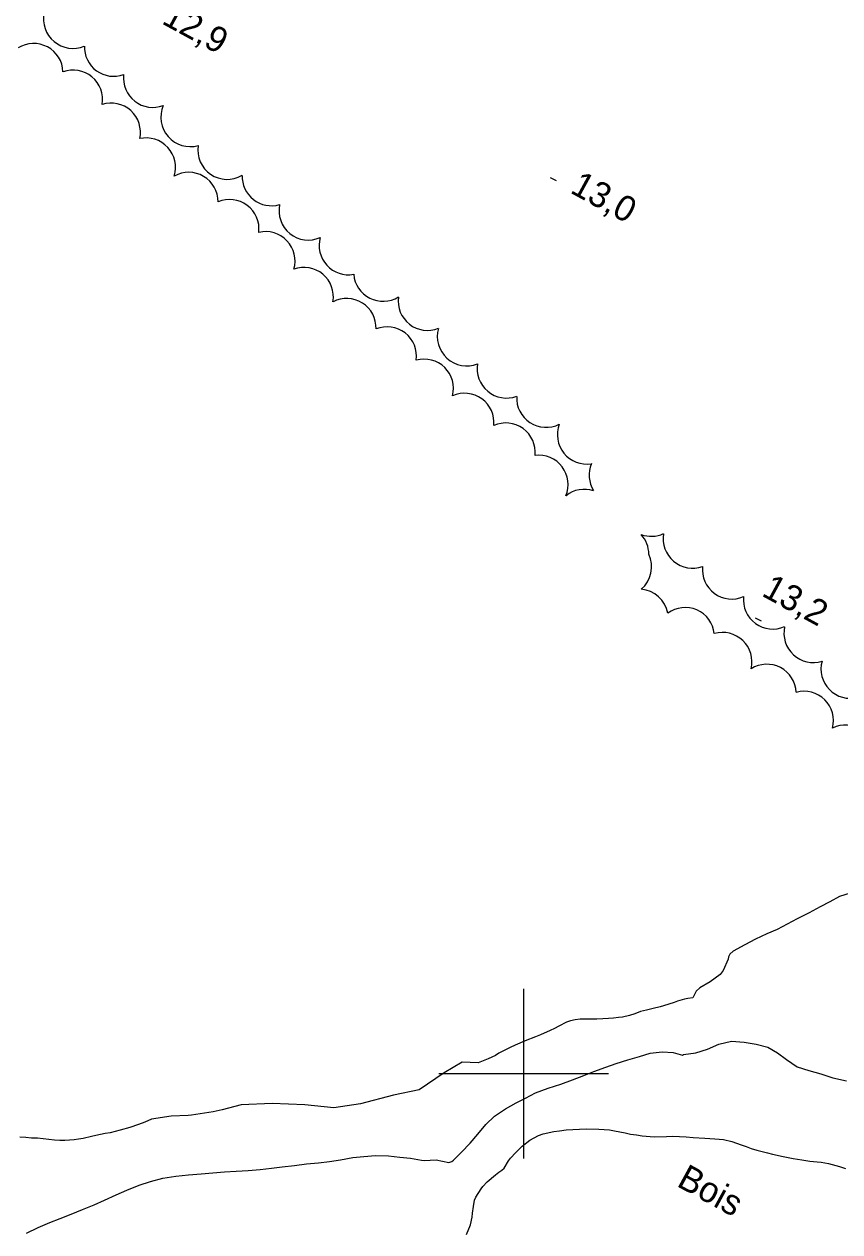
# Model space of a CAD drawing. Extents: x 219136 to 222520, y 5421589 to 5424530.
# Drawn here: x 220141.1 to 220237.3, y 5423381.3 to 5423523.8 of the extents above; entities that cross this region are included whole.
import ezdxf

# ---------------------------------------------------------------- set-up
doc = ezdxf.new("R2010")
doc.units = 0
for name, color, linetype in [('Level 2', 7, 'Continuous'), ('Level 3', 7, 'Continuous'), ('Level 4', 7, 'Continuous'), ('Level 44', 7, 'Continuous'), ('Level 61', 7, 'Continuous')]:
    doc.layers.add(name, color=color, linetype=linetype)

msp = doc.modelspace()

# ---------------------------------------------------------------- linework, layer by layer
at = {"layer": 'Level 2'}
for points in [[(220238.49, 5423421.26), (220237.23, 5423420.87), (220236.09, 5423420.27), (220234.97, 5423419.68), (220233.65, 5423418.97), (220232.26, 5423418.23), (220231.08, 5423417.6), (220229.89, 5423416.98), (220228.68, 5423416.46), (220227.35, 5423415.86), (220226.08, 5423415.18), (220224.72, 5423414.42), (220224.31, 5423414.07), (220224.17, 5423413.76), (220224.1, 5423413.5), (220223.52, 5423412.15), (220223.16, 5423411.68), (220221.99, 5423410.81), (220220.77, 5423410.11), (220220.35, 5423409.71), (220220.23, 5423409.48), (220219.95, 5423408.94)], [(220219.95, 5423408.94), (220219.37, 5423408.86), (220218.96, 5423408.77), (220218.15, 5423408.54), (220217.73, 5423408.4), (220216.5, 5423408), (220216.09, 5423407.87), (220215.28, 5423407.68), (220214.5, 5423407.48), (220213.77, 5423407.31), (220213.13, 5423407.05), (220212.47, 5423406.83), (220211.67, 5423406.66), (220211.17, 5423406.6), (220210.6, 5423406.55), (220209.99, 5423406.5), (220209.33, 5423406.46), (220208.65, 5423406.42), (220207.31, 5423406.41), (220206.65, 5423406.41), (220206.07, 5423406.35), (220205.54, 5423406.23), (220205.06, 5423406.05), (220204.14, 5423405.58), (220203.63, 5423405.32), (220203.12, 5423405.07), (220202.01, 5423404.56), (220201.41, 5423404.32), (220200.2, 5423403.85), (220198.99, 5423403.34), (220198.43, 5423403.08), (220197.95, 5423402.84), (220197.09, 5423402.4), (220196.68, 5423402.15), (220195.83, 5423401.73), (220194.63, 5423401.25), (220192.75, 5423401.36), (220190.64, 5423400.08), (220187.68, 5423398.1), (220184.65, 5423397.47), (220180.79, 5423396.43), (220177.62, 5423395.95), (220174.2, 5423396.33), (220170.37, 5423396.47), (220166.71, 5423396.32), (220164.47, 5423395.74), (220163.39, 5423395.47), (220160.84, 5423395.1), (220160.47, 5423395.04), (220158.47, 5423394.98), (220156.13, 5423394.61), (220155.35, 5423394.28)], [(220155.35, 5423394.28), (220154.61, 5423393.99), (220153.6, 5423393.65), (220152.43, 5423393.31), (220151.25, 5423393.03), (220150.67, 5423392.93), (220149.58, 5423392.7), (220149.07, 5423392.58), (220148.08, 5423392.36), (220147.55, 5423392.26), (220147.01, 5423392.19), (220145.92, 5423392.1), (220145.33, 5423392.12), (220144.7, 5423392.16), (220143.38, 5423392.31), (220142.7, 5423392.37), (220142.01, 5423392.4), (220141.32, 5423392.47), (220140.63, 5423392.51)], [(220193.25, 5423381.04), (220193.73, 5423382.18), (220193.94, 5423383.07), (220193.99, 5423383.52), (220194.09, 5423384.34), (220194.22, 5423385.08), (220194.36, 5423385.44), (220194.99, 5423386.39), (220195.2, 5423386.7), (220195.7, 5423387.23), (220196.68, 5423388.07), (220197.09, 5423388.36), (220197.42, 5423388.62), (220197.72, 5423388.86), (220198.23, 5423389.69), (220198.47, 5423390.01), (220199.08, 5423390.71), (220199.85, 5423391.44), (220200.74, 5423392.14), (220201.75, 5423392.71), (220202.31, 5423392.9), (220203.57, 5423393.16), (220204.25, 5423393.26), (220205.01, 5423393.35), (220206.58, 5423393.45), (220207.37, 5423393.49), (220208.86, 5423393.46), (220209.5, 5423393.41), (220210.13, 5423393.35), (220210.72, 5423393.25), (220211.96, 5423393), (220212.61, 5423392.87), (220213.29, 5423392.76), (220213.99, 5423392.64), (220215.4, 5423392.53), (220216.85, 5423392.58), (220217.59, 5423392.62), (220219.17, 5423392.54), (220219.97, 5423392.48), (220221.37, 5423392.38), (220222.54, 5423392.32), (220223.57, 5423392.22), (220224.55, 5423391.98), (220225.63, 5423391.61), (220226.23, 5423391.41), (220226.84, 5423391.18), (220227.49, 5423390.98), (220228.11, 5423390.82), (220228.73, 5423390.66), (220229.35, 5423390.51), (220230.59, 5423390.22), (220231.2, 5423390.11), (220231.77, 5423389.99), (220232.8, 5423389.81), (220233.73, 5423389.66), (220234.62, 5423389.59), (220235.06, 5423389.55), (220235.95, 5423389.39), (220237.22, 5423389.03), (220237.94, 5423388.79)]]:
    msp.add_lwpolyline(points, dxfattribs=at)
at = {"layer": 'Level 3'}
for p, q in [((220203.12, 5423505.68), (220203.82, 5423505.3)), ((220227.31, 5423453.76), (220228.01, 5423453.38))]:
    msp.add_line(p, q, dxfattribs=at)
at = {"layer": 'Level 4'}
for points in [[(220191.72, 5423389.79), (220192.67, 5423390.75), (220193.69, 5423391.78), (220194.6, 5423392.84), (220195.54, 5423393.99), (220196.58, 5423394.98), (220197.86, 5423395.85), (220199.12, 5423396.53), (220200.24, 5423397.11), (220201.41, 5423397.72), (220202.88, 5423398.27), (220204.38, 5423398.76), (220205.78, 5423399.27), (220207.09, 5423399.79), (220208.28, 5423400.23), (220209.68, 5423400.75), (220210.9, 5423401.18), (220212.27, 5423401.62), (220213.65, 5423402.02), (220214.93, 5423402.41), (220216.32, 5423402.56), (220217.63, 5423402.49), (220218.74, 5423402.17), (220218.85, 5423402.26)], [(220218.85, 5423402.26), (220220.3, 5423402.46), (220221.67, 5423402.87), (220223.03, 5423403.46), (220224.49, 5423403.82), (220226.01, 5423403.71), (220227.42, 5423403.46), (220228.78, 5423403.11), (220229.94, 5423402.43), (220231, 5423401.67), (220232.26, 5423400.81), (220233.62, 5423400.36), (220235.05, 5423399.95), (220236.43, 5423399.5), (220238.05, 5423399.16)], [(220141.42, 5423381.17), (220142.78, 5423381.86), (220144.14, 5423382.42), (220145.36, 5423382.91), (220146.66, 5423383.43), (220148.01, 5423383.96), (220149.37, 5423384.54), (220150.6, 5423385.09), (220151.97, 5423385.69), (220153.25, 5423386.24), (220154.69, 5423386.84), (220156.02, 5423387.29), (220157.49, 5423387.67), (220158.99, 5423387.91), (220160.52, 5423388.06), (220161.98, 5423388.18), (220163.36, 5423388.31), (220164.74, 5423388.43), (220166.14, 5423388.49), (220167.53, 5423388.55), (220168.95, 5423388.7), (220170.29, 5423388.85), (220171.55, 5423388.99), (220173, 5423389.17), (220174.4, 5423389.35), (220175.84, 5423389.47), (220177.11, 5423389.62), (220178.4, 5423389.84), (220179.88, 5423390.09), (220181.18, 5423390.23), (220182.55, 5423390.34), (220184.08, 5423390.31), (220185.42, 5423390.13), (220186.67, 5423390.02), (220187.97, 5423389.8), (220188.27, 5423389.76), (220189.71, 5423389.81), (220191.2, 5423389.51), (220191.53, 5423389.63), (220191.72, 5423389.79)]]:
    msp.add_lwpolyline(points, dxfattribs=at)
at = {"layer": 'Level 44'}
for centre, start, end in [((220146.87, 5423524.36), 167.6632, 292.9462), ((220142.25, 5423518.01), 2.0114, 122.0114), ((220151.69, 5423521.06), 178.1189, 289.6991), ((220146.91, 5423514.88), 350.1825, 110.1825), ((220156.29, 5423517.4), 173.3744, 290.7854), ((220151.38, 5423510.99), 347.7745, 107.7745), ((220160.7, 5423512.77), 156.4018, 285.7831), ((220155.51, 5423506.88), 342.4927, 102.4927), ((220165.06, 5423508.91), 171.1213, 300.4382), ((220160.53, 5423502.82), 359.5535, 119.5535), ((220170.28, 5423505.8), 178.0191, 286.1276), ((220165.35, 5423499.61), 353.1991, 113.1991), ((220174.63, 5423501.75), 168.0057, 293.6373), ((220169.6, 5423495.83), 343.4788, 103.4788), ((220179.36, 5423497.66), 164.5988, 280.2214), ((220174.12, 5423491.6), 350.2149, 110.2149), ((220183.43, 5423494.53), 184.5803, 301.5591), ((220179.15, 5423487.94), 357.8138, 117.8138), ((220188.67, 5423491.1), 172.1664, 291.7833), ((220183.92, 5423484.6), 352.1557, 112.1557), ((220193.29, 5423486.92), 163.8974, 291.798), ((220188.28, 5423480.79), 345.5937, 105.5937), ((220197.99, 5423483.12), 170.1614, 290.1614), ((220193.05, 5423476.77), 354.171, 114.171), ((220202.64, 5423479.67), 176.8517, 296.8517), ((220197.91, 5423473.26), 354.0571, 114.0571), ((220207.44, 5423475.34), 159.063, 279.063), ((220201.79, 5423469.46), 337.2375, 97.2375), ((220211.18, 5423470.58), 157.1283, 212.0517), ((220207.17, 5423465.44), 72.0067, 128.7074), ((220215.05, 5423466.82), 249.9413, 294.6338), ((220211.3, 5423461.24), 359.9951, 42.0819), ((220219.91, 5423463.06), 169.9345, 289.9345), ((220211.63, 5423459.76), 310.3785, 25.2429), ((220224.53, 5423459.42), 173.6625, 293.6625), ((220213.58, 5423453.67), 10.3785, 85.2429), ((220229.37, 5423455.87), 173.7252, 293.7252), ((220219.04, 5423451.5), 6.3112, 126.3112), ((220234.14, 5423451.94), 167.3452, 287.3452), ((220223.45, 5423448.56), 346.1827, 106.1827), ((220228.67, 5423444.81), 2.472, 122.472), ((220238.51, 5423447.71), 164.5153, 284.5153), ((220233.06, 5423441.62), 345.4489, 105.4489), ((220237.92, 5423437.63), 355.8398, 115.8398)]:
    msp.add_arc(centre, 3.46, start, end, dxfattribs=at)
at = {"layer": 'Level 61'}
for points in [[(220200, 5423410), (220200, 5423400), (220200, 5423390)], [(220190, 5423400), (220200, 5423400), (220210, 5423400)]]:
    msp.add_lwpolyline(points, dxfattribs=at)

# ---------------------------------------------------------------- texts
at = {"layer": 'Level 3'}
for s, p in [('12,9', (220157.23, 5423523.88)), ('13,0', (220205.36, 5423503.94)), ('13,2', (220227.93, 5423456.41))]:
    msp.add_text(s, height=3, rotation=331.383, dxfattribs=at).set_placement(p)
at = {"layer": 'Level 44'}
msp.add_text('Bois', height=3, rotation=331.3547, dxfattribs=at).set_placement((220217.92, 5423386.79))

doc.saveas('drawing.dxf')
